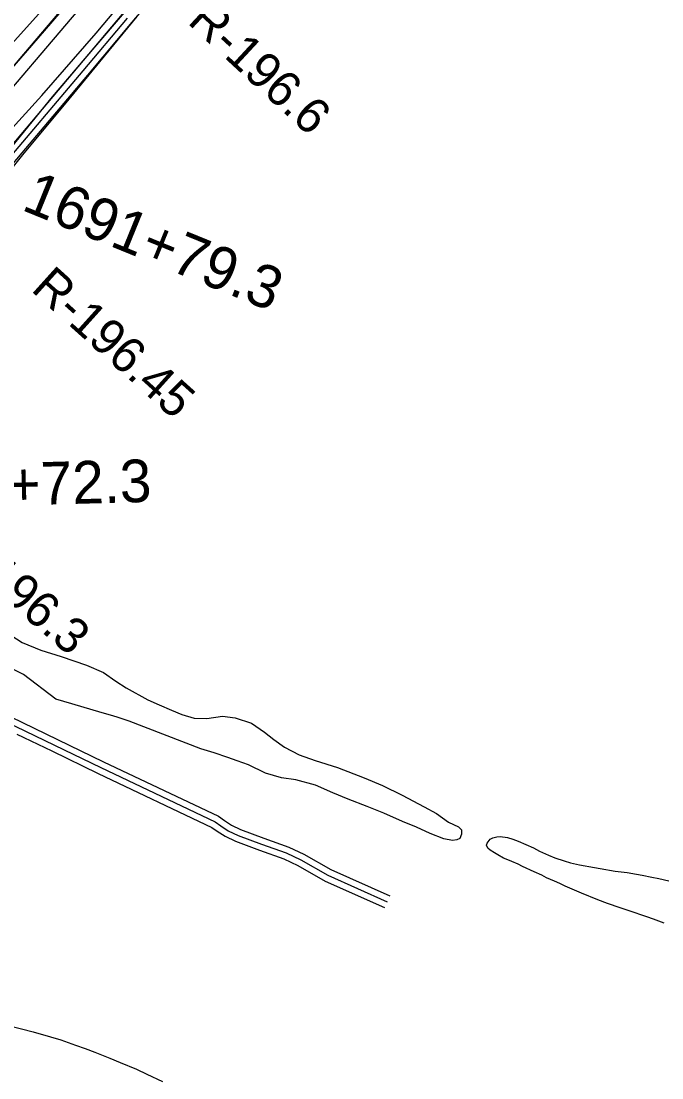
# Model space of a CAD drawing. Extents: x 3324104 to 3361979, y 612876 to 638273.
# Drawn here: x 3340489 to 3341993, y 620863 to 623340 of the extents above; entities that cross this region are included whole.
import ezdxf

# ---------------------------------------------------------------- set-up
doc = ezdxf.new("R2010")
doc.units = 0
for name, color, linetype in [('V-FLOD-BASE', 7, 'Continuous'), ('V-LEVE-TOET', 7, 'Continuous'), ('V-RIVR-RANG-IDEN', 7, 'Continuous'), ('V-ROAD-CNTR', 7, 'Continuous'), ('V-SITE-VEGE', 7, 'Continuous'), ('V-SURV-IDEN', 7, 'Continuous'), ('V-SURV-LINE', 7, 'Continuous'), ('V-TOPO-SHOR', 7, 'Continuous')]:
    doc.layers.add(name, color=color, linetype=linetype)

msp = doc.modelspace()

# ---------------------------------------------------------------- linework, layer by layer
at = {"layer": 'V-FLOD-BASE'}
msp.add_lwpolyline([(3339312.7, 620882.4), (3339404.9, 621089.8), (3339494.8, 621286.7), (3339586.4, 621493.4), (3339673.4, 621686.8), (3339741.3, 621847.5), (3339817, 622012.2), (3339917.6, 622243.4), (3340054, 622530.2), (3340122.8, 622669), (3340197.7, 622825.3), (3340261.4, 622955.1), (3340303.3, 623031), (3340345.5, 623087.2), (3340405.7, 623158.4), (3340514.4, 623282.9), (3340676.8, 623471.8)], dxfattribs=at)
at = {"layer": 'V-LEVE-TOET'}
for points in [[(3339416.8, 620890.1), (3339510.6, 621102.4), (3339609.6, 621324.5), (3339704.8, 621540.3), (3339774.2, 621702.3), (3339864.8, 621898.5), (3339953.2, 622091.1), (3340054.1, 622308.9), (3340149.8, 622511.3), (3340261.8, 622746.5), (3340341.6, 622906.9), (3340382.1, 622977.2), (3340453.4, 623072.9), (3340537.4, 623166.2), (3340664.9, 623312.1), (3340768.6, 623435.3)], [(3340579.5, 623411.9), (3340453.5, 623271.6), (3340338.8, 623133.2), (3340263.9, 623034), (3340226.3, 622965.8), (3340182, 622876.5), (3340112.2, 622727.8), (3339988.7, 622478.8), (3339907.9, 622310.7), (3339844.7, 622171.7), (3339774.1, 622016.8), (3339706.5, 621866.6), (3339613.4, 621655), (3339536.3, 621491.7), (3339464, 621327.6), (3339384.4, 621148.9), (3339298.2, 620958.3), (3339251.4, 620856.3)]]:
    msp.add_lwpolyline(points, dxfattribs=at)
at = {"layer": 'V-ROAD-CNTR'}
for points in [[(3340841.4, 623447.3), (3340749.1, 623337.6), (3340645.2, 623213.8), (3340452.8, 622986.1), (3340414.2, 622935.4), (3340385.2, 622894.7), (3340357.9, 622843.7), (3340267.3, 622663.5), (3340044.5, 622195.6), (3339766.5, 621575.5), (3339542.5, 621063.3), (3339452.6, 620864.7), (3339341.9, 620612.8)], [(3340726.1, 623356.9), (3340622.3, 623233.1), (3340429.4, 623004.9), (3340390, 622953.2), (3340359.7, 622910.5), (3340331.3, 622857.5), (3340240.4, 622676.7), (3340017.2, 622208.2), (3339739.1, 621587.6), (3339515.1, 621075.5), (3339425.2, 620876.9), (3339314.4, 620624.9)], [(3340737.6, 623347.3), (3340633.8, 623223.5), (3340441.1, 622995.5), (3340402.1, 622944.3), (3340372.4, 622902.6), (3340344.6, 622850.6), (3340253.9, 622670.1), (3340030.9, 622201.9), (3339752.8, 621581.6), (3339528.8, 621069.4), (3339438.9, 620870.8), (3339328.1, 620618.8)], [(3339884, 621830), (3339946.4, 621842.1), (3339986.2, 621845.2), (3340020.2, 621838.8), (3340070.7, 621830.4), (3340148.7, 621818), (3340227.5, 621795.4), (3340311, 621770.4), (3340362.4, 621750.2), (3340421.7, 621726.6), (3340481.2, 621701.2), (3340492.8, 621695.5)], [(3339908.5, 621816.3), (3339949, 621827.3), (3339985.3, 621830.1), (3340017.6, 621824), (3340068.3, 621815.6), (3340145.5, 621803.3), (3340223.3, 621781.1), (3340306.1, 621756.2), (3340356.9, 621736.2), (3340415.9, 621712.7), (3340474.9, 621687.5), (3340567.6, 621642.4), (3340676.2, 621589.9), (3340944.4, 621462.9), (3340957.6, 621453.7), (3340975.3, 621442), (3340998.4, 621431), (3341053.4, 621410.3), (3341111.3, 621390), (3341145.3, 621373.6), (3341208.9, 621337.4), (3341347.9, 621275.5)], [(3340492.8, 621695.5), (3340574.2, 621655.9), (3340682.7, 621603.5), (3340952, 621475.9), (3340966, 621466.1), (3340973.2, 621461.3)], [(3340479.5, 621668.6), (3340561.1, 621628.9), (3340669.7, 621576.4), (3340936.9, 621449.8), (3340949.1, 621441.3), (3340955.6, 621437)], [(3340973.2, 621461.3), (3340982.7, 621455.1), (3341004.2, 621444.8), (3341058.5, 621424.4), (3341117, 621403.8), (3341152.3, 621386.9), (3341215.7, 621350.8), (3341354, 621289.2)], [(3340955.6, 621437), (3340967.9, 621428.9), (3340992.5, 621417.2), (3341048.2, 621396.2), (3341105.5, 621376.1), (3341138.4, 621360.3), (3341202.2, 621324), (3341341.8, 621261.8)]]:
    msp.add_lwpolyline(points, dxfattribs=at)
at = {"layer": 'V-SITE-VEGE'}
for points in [[(3340464.7, 621900.8), (3340491.7, 621883.3), (3340535.7, 621865.4), (3340583.2, 621850.2), (3340642.5, 621829.8), (3340682.2, 621812.7), (3340711.4, 621793), (3340735.6, 621777), (3340786.4, 621749.1), (3340812.8, 621737.2), (3340842.1, 621724.6), (3340866.5, 621714.8), (3340895.2, 621705.7), (3340924.7, 621705.1), (3340961.4, 621710.5), (3340991.6, 621707), (3341029.3, 621694.2), (3341059.8, 621673.1), (3341081.9, 621655.7), (3341106.9, 621638.2), (3341141.6, 621619.8), (3341179.3, 621606.3), (3341231.7, 621590.3), (3341293.8, 621565.6), (3341337, 621547.7), (3341383, 621525.6), (3341435.1, 621497.6), (3341463.6, 621482.2), (3341492, 621461.8), (3341515, 621450.7), (3341522.6, 621444.2), (3341522.3, 621433.7), (3341518.6, 621423.9), (3341511.5, 621420.5), (3341500.9, 621418.7), (3341481.3, 621422.6), (3341448.5, 621435.4), (3341417.1, 621450.2), (3341383.7, 621463.6), (3341339.8, 621482.9), (3341301.4, 621498.6), (3341256.1, 621515.8), (3341220.5, 621530.7), (3341180.1, 621548.5), (3341134, 621561.6), (3341100.3, 621565.9), (3341062.5, 621577.3), (3341022.8, 621596.5), (3340996.3, 621605.6), (3340974, 621613.8), (3340941.8, 621624.4), (3340911.1, 621634.3), (3340743, 621698.7), (3340714.3, 621708.5), (3340699, 621713.1), (3340679.4, 621718.5), (3340608.1, 621739.1), (3340570.3, 621750.5), (3340494.9, 621808.6), (3340465, 621823.3)], [(3341998.2, 621225.1), (3341973, 621234.4), (3341957, 621240), (3341915.8, 621254.3), (3341894.6, 621261), (3341864.8, 621271.7), (3341842.5, 621279.9), (3341803.9, 621295.5), (3341765.9, 621312), (3341753.1, 621318), (3341740.4, 621323.8), (3341722.1, 621331.6), (3341710.5, 621337.7), (3341692.9, 621345.9), (3341665.6, 621358.4), (3341655, 621363.8), (3341640.8, 621369.5), (3341630.9, 621373.8), (3341621.1, 621377.7), (3341607.6, 621385.2), (3341599.9, 621389.9), (3341589.7, 621396.3), (3341584.5, 621401), (3341581.2, 621407.9), (3341582.3, 621413), (3341589.8, 621421.8), (3341596, 621425.5), (3341605.4, 621427.4), (3341613.4, 621428.2), (3341630.5, 621425.8), (3341642.9, 621422.2), (3341655.7, 621417.6), (3341691.4, 621401.5), (3341705.3, 621394.4), (3341726.4, 621384.4), (3341741, 621378.3), (3341762.9, 621371.2), (3341777.8, 621366.6), (3341799, 621362), (3341834.3, 621355.4), (3341848.1, 621353.3), (3341883.1, 621347.4), (3341896.9, 621345.4), (3341911.4, 621343.7), (3341932.9, 621340.2), (3341946.4, 621337.8), (3341969, 621333.2), (3341985, 621329.7), (3342009, 621324.8)], [(3340420.5, 620994.8), (3340490.1, 620977.5), (3340517.4, 620970.5), (3340558.2, 620958.8), (3340582.2, 620951.4), (3340616.5, 620939.3), (3340639.5, 620931.5), (3340662.4, 620922.9), (3340697.5, 620908.7), (3340721.2, 620898.7), (3340759.5, 620883), (3340783.9, 620871.2), (3340820.8, 620853.7)]]:
    msp.add_lwpolyline(points, dxfattribs=at)
at = {"layer": 'V-SURV-LINE'}
for points in [[(3340304.5, 623039), (3341044.9, 623909.4)], [(3341067.8, 623889.9), (3340327.3, 623019.5)]]:
    msp.add_lwpolyline(points, dxfattribs=at)
at = {"layer": 'V-TOPO-SHOR'}
for points in [[(3340795.8, 623437.1), (3340661, 623279.3), (3340562.3, 623162.4), (3340456.4, 623032.9), (3340385.1, 622939.3), (3340344.1, 622873.9), (3340296.7, 622778.4), (3340211.5, 622601.9), (3340121.1, 622412.8), (3340044, 622250.2), (3339952.6, 622050.5), (3339899, 621930.4), (3339806.1, 621724.5), (3339741.3, 621575.7), (3339663.8, 621396.2), (3339564.1, 621173.4), (3339484.4, 620991.8), (3339417.4, 620836.8)], [(3340760.8, 623351.2), (3340684.3, 623258), (3340594.4, 623148.3), (3340495.3, 623030.3), (3340422.3, 622940), (3340396.3, 622902.3), (3340372, 622863.4), (3340321.7, 622769.8), (3340265.3, 622653.4), (3340218.5, 622552.1), (3340159.4, 622431.6), (3340100.3, 622307.8), (3340037.8, 622174.8), (3339990.6, 622072), (3339936.4, 621953.5), (3339865.2, 621793.9), (3339806.1, 621657.6), (3339762.5, 621558.5), (3339709.2, 621430.6), (3339642.6, 621279.3), (3339531.8, 621032.3), (3339467.1, 620885.2)]]:
    msp.add_lwpolyline(points, dxfattribs=at)

# ---------------------------------------------------------------- texts
at = {"layer": 'V-RIVR-RANG-IDEN'}
for s, rotation, p in [('R-196.6', 317.1937, (3340877.1, 623336.6)), ('R-196.45', 317.9693, (3340510, 622709.3)), ('R-196.3', 319.0745, (3340305.8, 622108))]:
    msp.add_text(s, height=83, rotation=rotation, dxfattribs=at).set_placement(p)
at = {"layer": 'V-SURV-IDEN'}
for s, rotation, p in [('1691+79.3', 337.8334, (3340487.4, 622898.6)), ('1700+72.3', 1.5549, (3340160.5, 622195.9))]:
    msp.add_text(s, height=100, rotation=rotation, dxfattribs=at).set_placement(p)

doc.saveas('drawing.dxf')
